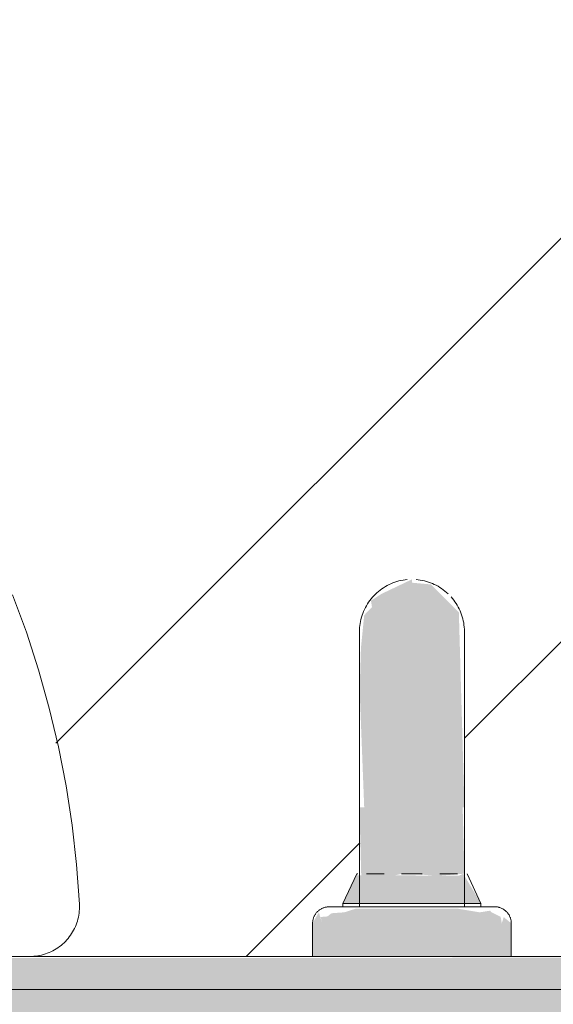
# Model space of a CAD drawing. Header units: millimetres. Extents: x -62758 to 78208, y -26429 to 33271.
# Tile 325 of 656: x -43416 to -43255, y 21892 to 22190. Entities that reach past the tile are written whole.
import ezdxf

# ---------------------------------------------------------------- set-up
doc = ezdxf.new("R2010")
doc.units = ezdxf.units.MM
for name, color, linetype, lineweight in [('A-FLOR', 192, 'Continuous', 18), ('A-WALL', 113, 'Continuous', 18), ('P-SANR-FIXT', 6, 'Continuous', 9)]:
    doc.layers.add(name, color=color, linetype=linetype, lineweight=lineweight)

# ---------------------------------------------------------------- blocks, each defined once
blk = doc.blocks.new('Blks_Banh_Lavatório de Canto com Barras - Único-V101-PLANTA DE IMPERMEABILIZAÇÃO - TÉRREO')
at = {"layer": 'P-SANR-FIXT', "lineweight": 5}
for color, points in [(31, [(255.1, 318.74), (262.23, 325.87), (219.34, 366.37), (207.47, 366.36), (203.03, 362.65), (251.02, 314.66), (254.8, 318.44)]), (31, [(242.48, 306.12), (251.02, 314.66), (202.32, 363.37), (198.92, 353.77), (198.12, 350.07), (199.69, 348.91), (199.77, 345.53), (206.08, 337.82), (214.92, 328.44), (240.83, 304.47), (242.27, 305.91)]), (31, [(270.28, 304.51), (270.26, 304.53), (276.37, 311.73), (261.85, 325.49), (251.02, 314.66), (265.17, 300.52), (269.74, 304.32)]), (31, [(261.17, 295.4), (263.16, 298.52), (265.17, 300.52), (251.02, 314.66), (239.82, 303.45), (254.82, 289.21), (261.15, 295.42)]), (39, [(271.53, 294.15), (286.27, 308.9), (276.11, 311.46), (275.65, 310.14), (253.57, 288.27), (256.79, 279.41), (271.43, 294.06)]), (31, [(282.84, 282.84), (304.06, 304.06), (296.98, 311.13), (254.56, 268.7), (261.63, 261.63), (281.29, 281.29)])]:
    blk.add_hatch(color=color, dxfattribs=at).paths.add_polyline_path(points)
h = blk.add_hatch(color=31, dxfattribs=at)
h.paths.add_polyline_path([(294.96, 309.1), (296.98, 311.13), (294, 310.84), (294.19, 310.5)])
h.paths.add_polyline_path([(275.77, 289.91), (294.96, 309.1), (293.31, 310.25), (290.42, 309.26), (289.75, 309.3), (287.88, 306.72), (282.21, 302.67), (260.68, 281.12), (258.96, 277.8), (256.45, 274.91), (256.24, 273.33), (254.92, 271.77), (256.58, 270.73), (273.32, 287.46)])
h.paths.add_polyline_path([(254.56, 268.7), (256.58, 270.73), (253.54, 272.41), (253.97, 270.82)])
at = {"layer": 'P-SANR-FIXT', "color": 133, "lineweight": 5}
for p, q in [((283.44, 304.66), (262.23, 325.87)), ((286.27, 308.9), (276.94, 312.29)), ((274.91, 310.26), (271.1, 306.46)), ((304.06, 304.06), (296.98, 311.13)), ((286.27, 308.9), (256.79, 279.41)), ((286.98, 308.19), (257.49, 278.71)), ((284.16, 305.38), (286.98, 308.19)), ((284.16, 305.38), (286.98, 308.19)), ((286.98, 308.19), (284.16, 305.38)), ((286.98, 308.19), (286.27, 308.9)), ((286.98, 308.19), (286.27, 308.9)), ((239.82, 303.45), (261.03, 282.24)), ((283.44, 304.66), (276.83, 298.04)), ((267.38, 302.73), (262.95, 298.31)), ((259.23, 294.58), (255.43, 290.78)), ((253.62, 288.97), (253.39, 288.75)), ((253.39, 288.75), (256.79, 279.41)), ((267.64, 288.86), (261.03, 282.24)), ((257.49, 278.71), (260.31, 281.52)), ((257.49, 278.71), (260.31, 281.52)), ((260.31, 281.52), (257.49, 278.71)), ((256.79, 279.41), (257.49, 278.71)), ((256.79, 279.41), (257.49, 278.71)), ((254.56, 268.7), (261.63, 261.63))]:
    blk.add_line(p, q, dxfattribs=at)
at = {"layer": 'P-SANR-FIXT', "color": 133, "lineweight": 5, "flags": 128}
for points in [[(203.25, 364.23), (203.74, 364.63), (204.24, 365.01), (204.77, 365.37), (205.3, 365.71), (205.85, 366.03), (206.41, 366.33), (206.98, 366.6), (207.56, 366.85), (208.16, 367.08), (208.76, 367.28), (209.37, 367.46), (209.98, 367.61), (210.6, 367.74), (211.23, 367.85), (211.86, 367.92), (212.49, 367.98), (213.12, 368.01)], [(214.39, 367.99), (215.02, 367.94), (215.65, 367.87), (216.28, 367.77), (216.9, 367.65), (217.51, 367.5), (218.13, 367.33), (218.73, 367.13), (219.32, 366.91), (219.91, 366.67), (220.48, 366.4), (221.05, 366.11), (221.6, 365.8), (222.14, 365.47), (222.66, 365.11), (223.17, 364.74), (223.67, 364.34), (224.15, 363.92), (224.61, 363.49), (224.73, 363.37)], [(262.23, 325.87), (260.73, 327.37), (259.23, 328.87), (257.74, 330.36), (256.26, 331.84), (254.78, 333.32), (253.32, 334.78), (251.87, 336.23), (250.43, 337.67), (249.02, 339.08), (247.63, 340.47), (246.26, 341.84), (244.91, 343.19), (243.6, 344.5), (242.31, 345.79), (241.06, 347.04), (239.84, 348.26), (238.65, 349.45), (237.5, 350.6), (236.4, 351.7), (235.33, 352.77), (234.31, 353.79), (233.33, 354.77), (232.4, 355.71), (231.51, 356.59), (230.68, 357.43), (229.89, 358.21), (229.16, 358.94), (228.48, 359.62), (227.85, 360.25), (227.28, 360.82), (226.76, 361.34), (226.3, 361.8), (225.9, 362.2), (225.56, 362.54), (225.28, 362.82), (225.05, 363.05), (224.89, 363.22), (224.78, 363.32), (224.73, 363.37), (224.73, 363.37)], [(224.73, 363.37), (224.76, 363.34), (224.85, 363.25), (225, 363.1), (225.21, 362.89), (225.48, 362.62), (225.81, 362.3), (226.19, 361.91), (226.63, 361.47), (227.13, 360.97), (227.69, 360.41), (228.3, 359.8), (228.97, 359.13), (229.69, 358.41), (230.46, 357.64), (231.28, 356.82), (232.15, 355.95), (233.07, 355.03), (234.04, 354.06), (235.05, 353.05), (236.1, 352), (237.2, 350.9), (238.34, 349.76), (239.51, 348.59), (240.72, 347.38), (241.97, 346.13), (243.25, 344.85), (244.56, 343.54), (245.89, 342.21), (247.26, 340.85), (248.64, 339.46), (250.05, 338.05), (251.48, 336.62), (252.92, 335.18), (254.38, 333.72), (255.86, 332.24), (257.34, 330.76), (258.83, 329.27), (260.33, 327.77), (261.83, 326.28)], [(202.32, 340.95), (201.88, 341.41), (201.46, 341.89), (201.05, 342.38), (200.67, 342.88), (200.31, 343.4), (199.97, 343.94), (199.65, 344.49), (199.36, 345.05), (199.09, 345.62), (198.84, 346.2), (198.61, 346.8), (198.41, 347.4), (198.23, 348.01), (198.07, 348.62), (197.94, 349.24), (197.84, 349.87), (197.76, 350.5), (197.71, 351.13), (197.68, 351.76), (197.67, 352.39), (197.7, 353.03), (197.74, 353.66), (197.82, 354.29), (197.91, 354.92), (198.04, 355.54), (198.18, 356.15), (198.36, 356.76), (198.55, 357.37), (198.77, 357.96), (199.02, 358.55), (199.28, 359.12), (199.57, 359.69), (199.88, 360.24), (200.22, 360.78), (200.57, 361.3), (200.95, 361.81), (201.35, 362.31)], [(202.32, 340.95), (202.35, 340.92), (202.44, 340.83), (202.58, 340.69), (202.79, 340.48), (203.06, 340.21), (203.39, 339.88), (203.78, 339.49), (204.22, 339.05), (204.72, 338.55), (205.28, 337.99), (205.89, 337.38), (206.55, 336.72), (207.27, 336), (208.04, 335.23), (208.87, 334.4), (209.74, 333.53), (210.66, 332.61), (211.62, 331.65), (212.63, 330.64), (213.69, 329.58), (214.79, 328.48), (215.92, 327.35), (217.1, 326.17), (218.31, 324.96), (219.55, 323.72), (220.83, 322.44), (222.14, 321.13), (223.48, 319.79), (224.84, 318.43), (226.23, 317.04), (227.64, 315.63), (229.06, 314.21), (230.51, 312.76), (231.97, 311.3), (233.44, 309.83), (234.92, 308.35), (236.42, 306.86), (237.91, 305.36), (239.41, 303.86), (239.82, 303.45)], [(213.98, 329.29), (212.91, 330.36), (211.89, 331.38), (210.91, 332.36), (209.98, 333.29), (209.1, 334.17), (208.26, 335.01), (207.48, 335.8), (206.74, 336.53), (206.06, 337.21), (205.44, 337.83), (204.86, 338.41), (204.35, 338.92), (203.89, 339.38), (203.49, 339.78), (203.15, 340.12), (202.86, 340.41), (202.64, 340.63), (202.47, 340.8), (202.36, 340.91), (202.32, 340.95), (202.32, 340.95)], [(239.82, 303.45), (238.32, 304.95), (236.82, 306.45), (235.33, 307.94), (233.84, 309.43), (232.37, 310.9), (230.9, 312.37), (229.45, 313.82), (228.02, 315.25), (226.6, 316.67), (225.21, 318.06), (223.84, 319.43), (222.5, 320.77), (221.18, 322.09), (219.9, 323.37), (218.64, 324.63), (217.42, 325.85), (216.24, 327.03), (215.09, 328.18), (214.14, 329.13)], [(289.91, 311.13), (290.06, 311.27), (290.21, 311.4), (290.36, 311.52), (290.52, 311.65), (290.69, 311.76), (290.86, 311.87), (291.03, 311.97), (291.21, 312.06), (291.39, 312.15), (291.57, 312.22), (291.76, 312.3), (291.95, 312.36), (292.14, 312.42), (292.33, 312.46), (292.53, 312.51), (292.72, 312.54), (292.92, 312.56), (293.12, 312.58), (293.32, 312.59), (293.52, 312.59), (293.72, 312.58), (293.92, 312.57), (294.12, 312.55), (294.32, 312.52), (294.51, 312.48), (294.71, 312.43), (294.9, 312.38), (295.09, 312.31), (295.28, 312.24), (295.46, 312.17), (295.64, 312.08), (295.82, 311.99), (296, 311.89), (296.17, 311.79), (296.33, 311.68), (296.49, 311.56), (296.65, 311.43), (296.8, 311.3), (296.95, 311.16), (296.98, 311.13)], [(289.91, 311.13), (290.06, 311.27), (290.21, 311.4), (290.36, 311.52), (290.52, 311.65), (290.69, 311.76), (290.86, 311.87), (291.03, 311.97), (291.21, 312.06), (291.39, 312.15), (291.57, 312.22), (291.76, 312.3), (291.95, 312.36), (292.14, 312.42), (292.33, 312.46), (292.53, 312.51), (292.72, 312.54), (292.92, 312.56), (293.12, 312.58), (293.32, 312.59), (293.52, 312.59), (293.72, 312.58), (293.92, 312.57), (294.12, 312.55), (294.32, 312.52), (294.51, 312.48), (294.71, 312.43), (294.9, 312.38), (295.09, 312.31), (295.28, 312.24), (295.46, 312.17), (295.64, 312.08), (295.82, 311.99), (296, 311.89), (296.17, 311.79), (296.33, 311.68)], [(289.91, 311.13), (289.9, 311.11), (289.86, 311.07), (289.79, 311), (289.69, 310.9), (289.56, 310.77), (289.41, 310.62), (289.23, 310.44), (289.02, 310.23), (288.78, 309.99), (288.52, 309.73), (288.23, 309.44), (287.92, 309.13), (287.58, 308.79), (287.21, 308.43), (286.83, 308.04), (286.42, 307.63), (285.98, 307.19), (285.53, 306.74), (285.05, 306.26), (284.55, 305.77), (284.04, 305.25), (283.5, 304.71), (282.95, 304.16), (282.37, 303.59), (281.79, 303), (281.18, 302.4), (280.57, 301.78), (279.94, 301.15), (279.3, 300.51), (278.64, 299.85), (277.98, 299.19), (277.3, 298.52), (276.62, 297.84), (275.93, 297.15), (275.24, 296.45), (274.54, 295.75), (273.84, 295.05), (273.13, 294.35), (272.43, 293.64), (271.72, 292.93), (271.01, 292.23), (270.31, 291.52), (269.61, 290.82), (268.91, 290.12), (268.22, 289.43), (267.53, 288.75), (266.86, 288.07), (266.19, 287.4), (265.53, 286.74), (264.88, 286.09), (264.24, 285.46), (263.62, 284.83), (263.01, 284.22), (262.41, 283.63), (261.83, 283.05), (261.27, 282.48), (260.72, 281.94), (260.2, 281.41), (259.69, 280.9), (259.2, 280.41), (258.73, 279.95), (258.29, 279.5), (257.87, 279.08), (257.46, 278.68), (257.09, 278.3), (256.74, 277.95), (256.41, 277.62), (256.11, 277.32), (255.83, 277.04), (255.58, 276.79), (255.36, 276.57), (255.16, 276.37), (254.99, 276.2), (254.85, 276.06), (254.74, 275.95), (254.65, 275.86), (254.59, 275.81), (254.56, 275.78), (254.56, 275.77)], [(289.91, 311.13), (289.9, 311.11), (289.86, 311.07), (289.79, 311), (289.69, 310.9), (289.56, 310.77), (289.41, 310.62), (289.23, 310.44), (289.02, 310.23), (288.78, 309.99), (288.52, 309.73), (288.23, 309.44), (287.92, 309.13), (287.58, 308.79), (287.21, 308.43), (286.83, 308.04), (286.42, 307.63), (285.98, 307.19), (285.53, 306.74), (285.05, 306.26), (284.55, 305.77), (284.04, 305.25), (283.5, 304.71)], [(283.75, 304.96), (284.28, 305.49), (284.78, 306), (285.27, 306.48), (285.74, 306.95), (286.18, 307.4), (286.61, 307.82), (287.01, 308.22), (287.38, 308.6), (287.74, 308.95), (288.06, 309.28), (288.37, 309.58), (288.64, 309.86), (288.89, 310.11), (289.12, 310.33), (289.31, 310.53), (289.48, 310.69), (289.62, 310.84), (289.74, 310.95), (289.82, 311.04), (289.88, 311.09), (289.91, 311.12), (289.91, 311.13)], [(283.75, 304.96), (284.28, 305.49), (284.78, 306), (285.27, 306.48), (285.74, 306.95), (286.18, 307.4), (286.61, 307.82), (287.01, 308.22), (287.38, 308.6), (287.74, 308.95), (288.06, 309.28), (288.37, 309.58), (288.64, 309.86), (288.89, 310.11), (289.12, 310.33), (289.31, 310.53), (289.48, 310.69), (289.62, 310.84), (289.74, 310.95), (289.82, 311.04), (289.88, 311.09), (289.91, 311.12), (289.91, 311.13)], [(200.67, 223), (191.59, 230.85), (182.21, 238.33), (172.53, 245.42), (162.58, 252.13), (152.37, 258.43), (141.91, 264.31), (131.23, 269.78), (120.34, 274.81)], [(254.56, 275.77), (254.57, 275.79), (254.61, 275.83), (254.69, 275.9), (254.78, 276), (254.91, 276.12), (255.07, 276.28), (255.25, 276.46), (255.46, 276.67), (255.69, 276.9), (255.95, 277.17), (256.24, 277.46), (256.56, 277.77), (256.9, 278.11), (257.26, 278.47), (257.65, 278.86), (258.06, 279.27), (258.49, 279.7), (258.95, 280.16), (259.42, 280.64), (259.92, 281.13), (260.44, 281.65), (260.97, 282.19)], [(254.56, 275.77), (254.57, 275.79), (254.61, 275.83), (254.69, 275.9), (254.78, 276), (254.91, 276.12), (255.07, 276.28), (255.25, 276.46), (255.46, 276.67), (255.69, 276.9), (255.95, 277.17), (256.24, 277.46), (256.56, 277.77), (256.9, 278.11), (257.26, 278.47), (257.65, 278.86), (258.06, 279.27), (258.49, 279.7), (258.95, 280.16), (259.42, 280.64), (259.92, 281.13), (260.44, 281.65), (260.97, 282.19)], [(260.72, 281.94), (260.2, 281.41), (259.69, 280.9), (259.2, 280.41), (258.73, 279.95), (258.29, 279.5), (257.87, 279.08), (257.46, 278.68), (257.09, 278.3), (256.74, 277.95), (256.41, 277.62), (256.11, 277.32), (255.83, 277.04), (255.58, 276.79), (255.36, 276.57), (255.16, 276.37), (254.99, 276.2), (254.85, 276.06), (254.74, 275.95), (254.65, 275.86), (254.59, 275.81), (254.56, 275.78), (254.56, 275.77)], [(254.56, 268.7), (254.42, 268.84), (254.29, 268.99), (254.16, 269.15), (254.04, 269.31), (253.93, 269.47), (253.82, 269.64), (253.72, 269.82), (253.63, 269.99), (253.54, 270.17), (253.46, 270.36), (253.39, 270.54), (253.33, 270.73), (253.27, 270.92), (253.22, 271.12), (253.18, 271.31), (253.15, 271.51), (253.12, 271.71), (253.1, 271.91), (253.1, 272.11), (253.09, 272.31), (253.1, 272.51), (253.12, 272.71), (253.14, 272.91), (253.17, 273.1), (253.21, 273.3), (253.26, 273.5), (253.31, 273.69), (253.37, 273.88), (253.44, 274.07), (253.52, 274.25), (253.6, 274.43), (253.69, 274.61), (253.79, 274.78), (253.9, 274.95), (254.01, 275.12), (254.13, 275.28), (254.25, 275.44), (254.38, 275.59), (254.52, 275.73), (254.56, 275.77)], [(254.04, 269.31), (253.93, 269.47), (253.82, 269.64), (253.72, 269.82), (253.63, 269.99), (253.54, 270.17), (253.46, 270.36), (253.39, 270.54), (253.33, 270.73), (253.27, 270.92), (253.22, 271.12), (253.18, 271.31), (253.15, 271.51), (253.12, 271.71), (253.1, 271.91), (253.1, 272.11), (253.09, 272.31), (253.1, 272.51), (253.12, 272.71), (253.14, 272.91), (253.17, 273.1), (253.21, 273.3), (253.26, 273.5), (253.31, 273.69), (253.37, 273.88), (253.44, 274.07), (253.52, 274.25), (253.6, 274.43), (253.69, 274.61), (253.79, 274.78), (253.9, 274.95), (254.01, 275.12), (254.13, 275.28), (254.25, 275.44), (254.38, 275.59), (254.52, 275.73), (254.56, 275.77)], [(201.25, 201.25), (201.66, 201.68), (202.06, 202.13), (202.44, 202.59), (202.8, 203.07), (203.14, 203.56), (203.46, 204.07), (203.76, 204.59), (204.04, 205.12), (204.3, 205.66), (204.54, 206.21), (204.75, 206.77), (204.95, 207.34), (205.11, 207.92), (205.26, 208.5), (205.38, 209.09), (205.48, 209.68), (205.56, 210.27), (205.61, 210.87), (205.63, 211.47), (205.64, 212.07), (205.62, 212.67), (205.57, 213.27), (205.5, 213.87), (205.41, 214.46), (205.3, 215.05), (205.16, 215.63), (204.99, 216.21), (204.81, 216.78), (204.6, 217.34), (204.37, 217.9), (204.12, 218.44), (203.84, 218.97), (203.55, 219.5), (203.23, 220.01), (202.89, 220.5), (202.54, 220.99), (202.16, 221.45), (201.77, 221.91), (201.36, 222.34), (200.93, 222.76), (200.67, 223)]]:
    blk.add_lwpolyline(points, dxfattribs=at)
blk = doc.blocks.new('BE-PMSa-MOD-ARQ-ESCOLA-EX-000-R_0056_rvt-1-PLANTA DE IMPERMEABILIZAÇÃO - TÉRREO')
at = {"layer": 'A-WALL', "lineweight": 5}
h = blk.add_hatch(color=50, dxfattribs=at)
h.paths.add_polyline_path([(-41771.05, 21896.88), (-41716.05, 21896.88), (-41716.05, 21906.88), (-41831.05, 21906.88), (-41831.05, 21896.88), (-41790.29, 21896.88)])
h.paths.add_polyline_path([(-43833.89, 21896.88), (-43825.45, 21896.88), (-43825.45, 21906.88), (-43884.55, 21906.88), (-43884.55, 21896.88), (-43835.45, 21896.88)])
h.paths.add_polyline_path([(-43695.45, 21896.88), (-42651.05, 21896.88), (-42651.05, 21906.88), (-43695.45, 21906.2)])
h.paths.add_polyline_path([(-44858.05, 21896.88), (-44784.55, 21896.88), (-44784.55, 21906.88), (-44858.05, 21906.88), (-44858.05, 21903.89)])
h = blk.add_hatch(color=9, dxfattribs=at)
h.paths.add_polyline_path([(-41749.55, 21881.88), (-41716.05, 21881.88), (-41716.05, 21896.88), (-41831.05, 21896.88), (-41831.05, 21881.88), (-41790.29, 21881.88)])
h.paths.add_polyline_path([(-43825.45, 21881.88), (-43805.45, 21881.88), (-43805.45, 21896.88), (-43884.55, 21896.88), (-43884.55, 21881.88), (-43833.89, 21881.88)])
h.paths.add_polyline_path([(-43715.45, 21881.88), (-42651.05, 21881.88), (-42651.05, 21896.88), (-43715.45, 21896.88)])
h.paths.add_polyline_path([(-44843.05, 21881.88), (-44784.55, 21881.88), (-44784.55, 21896.88), (-44858.05, 21896.88), (-44858.05, 21881.88), (-44855.69, 21881.88)])
at = {"layer": 'A-WALL', "color": 90, "lineweight": 9}
blk.add_line((-42711.05, 21906.88), (-43685.45, 21906.88), dxfattribs=at)
at = {"layer": 'A-WALL', "color": 130, "lineweight": 5}
blk.add_line((-42651.05, 21896.88), (-43695.45, 21896.88), dxfattribs=at)
at = {"layer": 'P-SANR-FIXT', "color": 170, "lineweight": 5, "rotation": 314.9999999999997}
blk.add_blockref('Blks_Banh_Lavatório de Canto com Barras - Único-V101-PLANTA DE IMPERMEABILIZAÇÃO - TÉRREO', (-43697.45, 21906.88), dxfattribs=at)

msp = doc.modelspace()

# ---------------------------------------------------------------- hatches: boundary and pattern name
at = {"layer": 'A-FLOR'}
h = msp.add_hatch(dxfattribs=at)
h.set_pattern_fill('FP_1', color=1, style=0, pattern_type=2)
h.set_pattern_definition([(45, (0, 0), (-251.4472, 251.4472), []), (45, (0, 381), (-251.4472, 251.4472), [])])
h.paths.add_polyline_path([(-43327.45, 21906.88), (-43327.45, 21916.88), (-43325.13, 21918.79), (-43324.59, 21918.83), (-43321.49, 21920.2), (-43321.04, 21920.71), (-43316.32, 21920.71), (-43310.92, 21921.35), (-43278.58, 21920.71), (-43277, 21920.2), (-43273.18, 21919.93), (-43271.08, 21918.9), (-43269.87, 21918.8), (-43269.27, 21920.08), (-43267.45, 21916.88), (-43267.45, 21906.88), (-42711.05, 21906.88), (-42711.05, 21921.88), (-42641.05, 21921.88), (-42641.05, 21906.88), (-41841.05, 21906.88), (-41841.05, 21921.88), (-41771.05, 21921.88), (-41771.05, 21906.88), (-41731.05, 21906.88), (-41731.05, 22040.44), (-41602.05, 22040.44), (-41602.05, 23806.88), (-42732.8, 23806.88), (-42732.87, 23804.96), (-42737.6, 23788.28), (-42746.09, 23773.16), (-42759.6, 23759.28), (-42772.29, 23749.57), (-42777.2, 23744.99), (-42781.18, 23743.34), (-43100.45, 23742.78), (-43100.45, 23706.88), (-43370.45, 23706.88), (-43370.45, 23742.78), (-43495.13, 23742.78), (-43514.29, 23745.54), (-43528.62, 23750.81), (-43543.04, 23760.44), (-43556.29, 23775.78), (-43563.3, 23788.28), (-43568.73, 23806.88), (-43685.45, 23806.88), (-43685.45, 23648.88), (-43675.45, 23647.16), (-43670.16, 23643.2), (-43669.42, 23641.02), (-43666.75, 23627.98), (-43664.95, 23625.16), (-43645.31, 23623.8), (-43628.93, 23618.6), (-43615.83, 23611.25), (-43603.11, 23599.47), (-43593.48, 23585.05), (-43587.49, 23568.78), (-43585.45, 23551.56), (-43585.45, 23525.11), (-43550.24, 23524.42), (-43540.58, 23517.58), (-43538.02, 23514.11), (-43537.38, 23513.37), (-43536.16, 23509.77), (-43535.76, 23505.93), (-43535.42, 23504.15), (-43535.42, 23495.23), (-43482.3, 23515.05), (-43437.58, 23526.97), (-43385.57, 23535.84), (-43342.52, 23539.45), (-43292.02, 23539.21), (-43247.07, 23535.2), (-43195.27, 23525.59), (-43157.86, 23515.6), (-43122.31, 23499.95), (-43105.94, 23489.46), (-43091.07, 23477.46), (-43079.75, 23466.47), (-43065.46, 23448.97), (-43052.33, 23428.09), (-43043.43, 23409.37), (-43035.39, 23382.48), (-43031.86, 23360.97), (-43030.8, 23341.31), (-43032.16, 23319.91), (-43038.46, 23291.23), (-43046.2, 23270.13), (-43057.17, 23248.91), (-43069.06, 23231.32), (-43087.44, 23211.37), (-43105.94, 23196.1), (-43122.31, 23185.62), (-43133.03, 23180.03), (-43165.9, 23167.63), (-43207.14, 23157.16), (-43259.06, 23148.99), (-43292.96, 23146.24), (-43345.38, 23146.3), (-43390.17, 23150.3), (-43438.9, 23158.99), (-43483.73, 23171.03), (-43532.83, 23189.27), (-43535.42, 23189.27), (-43535.92, 23174.75), (-43537.41, 23172.9), (-43538.23, 23169.2), (-43542.94, 23163.57), (-43543.89, 23163.98), (-43545.93, 23161.97), (-43548.57, 23160.55), (-43555.41, 23159.21), (-43585.45, 23159.21), (-43585.45, 22862.2), (-43587.49, 22844.99), (-43593.48, 22828.72), (-43603.11, 22814.3), (-43618.45, 22801.05), (-43630.95, 22794.03), (-43648.71, 22789.26), (-43664.95, 22788.6), (-43666.75, 22785.78), (-43671.44, 22768.65), (-43677.45, 22765.58), (-43685.45, 22764.88), (-43685.45, 22661.88), (-43585.45, 22661.88), (-43585.45, 22401.88), (-43685.45, 22401.88), (-43685.45, 22335.75), (-43685.45, 22334.46), (-43684.4, 22331.15), (-43683.63, 22330.48), (-43683.62, 22325.74), (-43682.98, 22320.46), (-43683.63, 22288.02), (-43684.13, 22286.43), (-43684.4, 22282.61), (-43685.45, 22280.32), (-43685.32, 22279.14), (-43685.45, 22278.02), (-43684.75, 22201.17), (-43681.86, 22202.77), (-43681.22, 22206.24), (-43626.38, 22198.28), (-43582.97, 22183.81), (-43566.45, 22176.36), (-43538.92, 22161.08), (-43522.34, 22149.99), (-43485.32, 22119.01), (-43457.97, 22086.83), (-43446.52, 22070.52), (-43423.4, 22028.94), (-43409.69, 21990.14), (-43404.1, 21967.9), (-43399.29, 21936.64), (-43398.55, 21922.64), (-43402.86, 21922.41), (-43403.68, 21917.89), (-43406.44, 21914.21), (-43410.55, 21912.15), (-43412.85, 21911.88), (-43412.85, 21906.88), (-43333.13, 21906.88)])
h.paths.add_polyline_path([(-43402.53, 21915.25), (-43402.86, 21918.43), (-43401.14, 21919.58), (-43400.03, 21917.46), (-43401.14, 21914.61)])
h.paths.add_polyline_path([(-43405.68, 21911.93), (-43404.84, 21915.89), (-43402.66, 21914.46), (-43402.99, 21912.53), (-43404.84, 21912.12)])
h.paths.add_polyline_path([(-43407.75, 21909.32), (-43409.77, 21910.59), (-43408.37, 21912.94), (-43404.97, 21910.59), (-43405.68, 21909.98), (-43407.55, 21909.38)])
h.paths.add_polyline_path([(-43566.56, 21911.88), (-43563.49, 21912.72), (-43562.71, 21913.51), (-43564.41, 21918.21), (-43566.3, 21915.02), (-43567.45, 21911.88)])
h.paths.add_polyline_path([(-43561.72, 21920.9), (-43562.01, 21919.91), (-43561.68, 21920.52)])
h.paths.add_polyline_path([(-43559.82, 21912.09), (-43560.18, 21918.21), (-43561.14, 21918.21), (-43559.85, 21912.22)])
h.paths.add_polyline_path([(-43311.18, 21921.88), (-43318.3, 21922.88), (-43313.3, 21932.31), (-43312.59, 22005.19), (-43311.21, 22010.63), (-43309.53, 22012.39), (-43309.34, 22014.64), (-43300.24, 22019.75), (-43297.45, 22020.77), (-43286.24, 22016.12), (-43283.24, 22010.78), (-43282.98, 22010.47), (-43282.28, 22006.23), (-43281.83, 22005.66), (-43281.63, 21978.69), (-43280.58, 21931.42), (-43276.6, 21922.88), (-43311.07, 21921.88)])
h.paths.add_polyline_path([(-43427.49, 21921.88), (-43426.85, 21923), (-43427.49, 21922.27)])
h.paths.add_polyline_path([(-43427.49, 21926.21), (-43420.07, 21930.13), (-43419, 21937.12), (-43419.27, 21936.28), (-43420.09, 21935.89), (-43421.66, 21929.23), (-43422.98, 21928.79), (-43427.49, 21926.88), (-43427.49, 21926.39)])
h.paths.add_polyline_path([(-43427.49, 21930.88), (-43426.96, 21935.05), (-43427.49, 21934.88), (-43427.49, 21932.81)])
h.paths.add_polyline_path([(-43414.08, 21933.61), (-43414.89, 21936.75), (-43414.89, 21935.63), (-43414.71, 21935.2)])
h.paths.add_polyline_path([(-43573.71, 22002.34), (-43570.53, 22006.48), (-43568.03, 22015.09), (-43568.71, 22014.41), (-43572.71, 22004.75)])
h.paths.add_polyline_path([(-43586.45, 21996.67), (-43582.67, 21997.17), (-43576.11, 22000.49), (-43577.85, 22000.63), (-43585.95, 21997.17)])
h.paths.add_polyline_path([(-43607.66, 22017.88), (-43605.87, 22021.27), (-43604.44, 22027.43), (-43606.4, 22023.5), (-43607.17, 22021.66)])
h.paths.add_polyline_path([(-43601.99, 22030.63), (-43591.17, 22036.05), (-43593.03, 22035.8), (-43599.58, 22032.47)])
h.paths.add_polyline_path([(-43683.44, 22042.61), (-43683.82, 22043), (-43683.82, 22042.69)])
h.paths.add_polyline_path([(-43683.82, 22042.23), (-43684.66, 22042.74), (-43684.42, 22042.33)])
h.paths.add_polyline_path([(-43681.7, 22176.88), (-43681.3, 22177.38), (-43682.07, 22180.08), (-43681.92, 22176.88)])
h.paths.add_polyline_path([(-43671.52, 22176.88), (-43668.9, 22177.38), (-43669.45, 22177.27), (-43673.45, 22176.88)])
h.paths.add_polyline_path([(-43677.62, 22176.88), (-43676.29, 22177.38), (-43674.76, 22183.01), (-43672.09, 22183.97), (-43662.86, 22184.27), (-43670.59, 22185.28), (-43675.71, 22183.01), (-43677.95, 22176.88)])
h.paths.add_polyline_path([(-43667.67, 22189.02), (-43667.67, 22190.31), (-43667.99, 22189.15), (-43667.8, 22189.07)])
h.paths.add_polyline_path([(-43681.45, 22286.03), (-43681.45, 22327.73), (-43672.45, 22322.73), (-43598.45, 22322.32), (-43596.14, 22321.18), (-43593.59, 22321.13), (-43585.1, 22312.64), (-43584.58, 22304.09), (-43585.25, 22300.95), (-43591.76, 22294.77), (-43592.24, 22294.51), (-43594.39, 22292.47), (-43606.56, 22291.6), (-43617.74, 22291.04), (-43642.96, 22291.07), (-43672.91, 22290.02), (-43677.18, 22288.03)])
h.paths.add_polyline_path([(-43659.27, 22821.38), (-43647.63, 22823.22), (-43638.86, 22826.85), (-43630.41, 22833.34), (-43622.6, 22844.99), (-43619.84, 22851.64), (-43618.45, 22862.2), (-43618.45, 23159.21), (-43678.11, 23160.08), (-43682.52, 23162.14), (-43684.11, 23164.21), (-43685.45, 23169.2), (-43685.45, 22844.88), (-43677.45, 22844.18), (-43670.16, 22839.2), (-43669.42, 22837.02), (-43666.75, 22823.98), (-43664.95, 22821.78), (-43662.12, 22821.48)])
h.paths.add_polyline_path([(-43336.59, 23147.25), (-43342.29, 23148.36), (-43342.2, 23147.25)])
h.paths.add_polyline_path([(-43316.73, 23147.25), (-43283.7, 23148.28), (-43272.79, 23150.23), (-43316.72, 23147.25)])
h.paths.add_polyline_path([(-43234.5, 23153.78), (-43191.73, 23162.2), (-43192.66, 23163.16), (-43228.68, 23155.08)])
h.paths.add_polyline_path([(-43413.46, 23155.47), (-43450.71, 23163.33), (-43431.09, 23158.49), (-43414.13, 23155.58)])
h.paths.add_polyline_path([(-43493.41, 23175.78), (-43533.49, 23191), (-43511.35, 23182.11), (-43500.7, 23178.35)])
h.paths.add_polyline_path([(-43159.21, 23514.91), (-43216.02, 23528.62), (-43201.63, 23524.98), (-43162.68, 23515.73)])
h.paths.add_polyline_path([(-43685.45, 23515.1), (-43682.52, 23522.18), (-43678.04, 23524.25), (-43675.45, 23525.11), (-43618.45, 23525.11), (-43618.45, 23551.56), (-43619.66, 23561.44), (-43623.23, 23570.73), (-43630.95, 23580.62), (-43636.44, 23585.4), (-43647.63, 23590.46), (-43655, 23592.16), (-43664.95, 23591.99), (-43666.75, 23589.78), (-43671.44, 23572.65), (-43677.45, 23569.58), (-43685.45, 23568.88), (-43685.45, 23515.11)])
h.paths.add_polyline_path([(-43296.11, 23538.33), (-43352.79, 23537.42), (-43342.52, 23537.32), (-43296.65, 23538.32)])
h.paths.add_polyline_path([(-43234.61, 23531.8), (-43249.87, 23534.41), (-43249.87, 23533.42), (-43239.57, 23532.33)])
h.paths.add_polyline_path([(-42805.77, 23775.78), (-42801.95, 23777.17), (-42801.95, 23806.88), (-43100.45, 23806.88), (-43100.45, 23775.78), (-42812.09, 23775.78)])
h.paths.add_polyline_path([(-43370.45, 23775.78), (-43370.45, 23806.88), (-43534.47, 23806.88), (-43533.49, 23802.64), (-43528.97, 23793.78), (-43522.44, 23786.27), (-43512.35, 23779.81), (-43505.01, 23776.99), (-43495.13, 23775.78)])
h.paths.add_polyline_path([(-42768.95, 23799.74), (-42766.34, 23806.88), (-42768.95, 23806.04), (-42768.95, 23804.96)])

# ---------------------------------------------------------------- block references
at = {"lineweight": 5}
msp.add_blockref('BE-PMSa-MOD-ARQ-ESCOLA-EX-000-R_0056_rvt-1-PLANTA DE IMPERMEABILIZAÇÃO - TÉRREO', (0, 0), dxfattribs=at)

doc.saveas('drawing.dxf')
